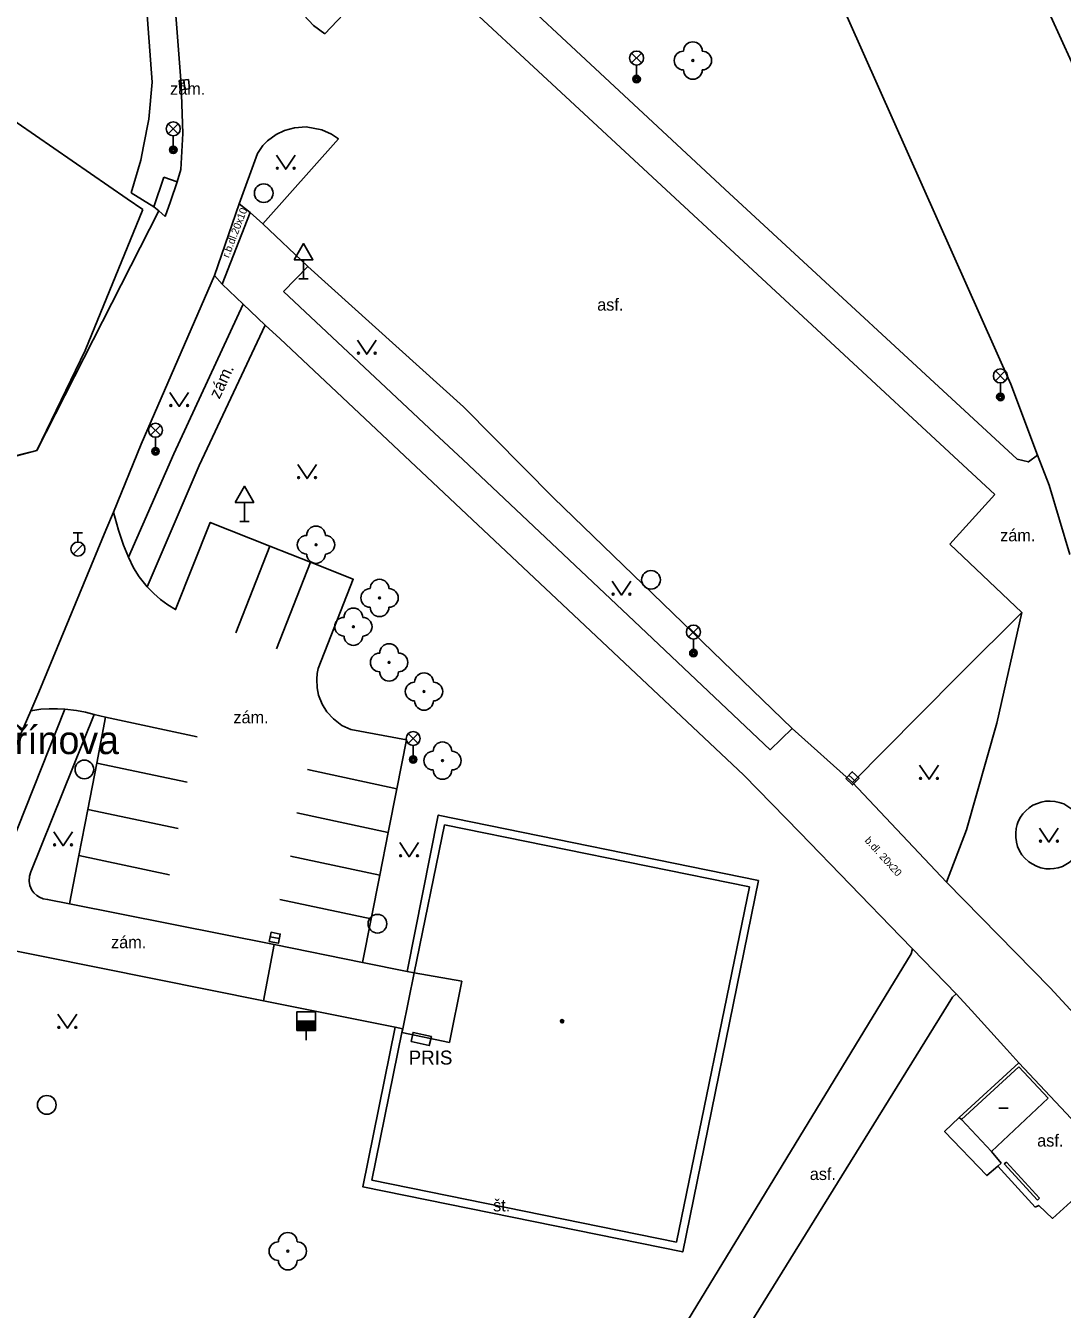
# Model space of a CAD drawing. Extents: x -598233 to -596890, y -1157848 to -1156431.
# Drawn here: x -597142.4 to -597086.9, y -1157442.3 to -1157373.5 of the extents above; entities that cross this region are included whole.
import ezdxf

# ---------------------------------------------------------------- set-up
doc = ezdxf.new("R2010")
doc.units = 0
for name, color, linetype in [('Level 10', 7, 'Continuous'), ('Level 11', 7, 'Continuous'), ('Level 22', 7, 'Continuous'), ('Level 24', 7, 'Continuous'), ('Level 27', 7, 'Continuous'), ('Level 28', 7, 'Continuous'), ('Level 33', 7, 'Continuous'), ('Level 34', 7, 'Continuous'), ('Level 36', 7, 'Continuous'), ('Level 39', 7, 'Continuous'), ('Level 40', 7, 'Continuous'), ('Level 41', 7, 'Continuous'), ('Level 49', 7, 'Continuous'), ('Level 5', 7, 'Continuous'), ('Level 7', 7, 'Continuous')]:
    doc.layers.add(name, color=color, linetype=linetype)

msp = doc.modelspace()

# ---------------------------------------------------------------- linework, layer by layer
at = {"layer": 'Level 10'}
for points in [[(-597091.28, -1157364.86), (-597089.21, -1157369.4), (-597080.37, -1157388.83), (-597078.72, -1157392.25)], [(-597101.25, -1157366.75), (-597098.38, -1157373.23), (-597089.7, -1157392.74)], [(-597126.42, -1157373.98), (-597122.08, -1157369.39)], [(-597122.08, -1157369.39), (-597090.55, -1157398.64)], [(-597134.11, -1157376.7), (-597134.37, -1157373.2199), (-597134.4699, -1157372.23)], [(-597126.42, -1157373.98), (-597127.03, -1157373.53), (-597127.54, -1157372.98), (-597127.94, -1157372.35), (-597128.11, -1157371.97)], [(-597134.11, -1157376.7), (-597134.02, -1157379.31), (-597134.12, -1157381.24)], [(-597129.74, -1157384.16), (-597125.69, -1157379.61), (-597126.06, -1157379.36), (-597126.58, -1157379.12), (-597127.4099, -1157378.96), (-597128.04, -1157379.01), (-597128.58, -1157379.1599), (-597129.02, -1157379.37), (-597129.48, -1157379.71), (-597129.73, -1157379.96), (-597130.03, -1157380.39), (-597131, -1157383.08)], [(-597134.32, -1157381.9099), (-597134.12, -1157381.24)], [(-597134.96, -1157383.76), (-597134.68, -1157382.96), (-597134.32, -1157381.9099)], [(-597131, -1157383.08), (-597132.33, -1157386.91)], [(-597135.31, -1157383.46), (-597141.84, -1157396.29)], [(-597135.31, -1157383.46), (-597134.96, -1157383.76)], [(-597129.74, -1157384.16), (-597127.33, -1157386.43)], [(-597119, -1157393.94), (-597127.33, -1157386.43)], [(-597132.33, -1157386.91), (-597136.24, -1157395.95), (-597137.73, -1157399.59)], [(-597088.27, -1157396.53), (-597089.7, -1157392.74)], [(-597119, -1157393.94), (-597114.17, -1157398.82), (-597101.41, -1157411.16)], [(-597205.5, -1157409.4), (-597174.4099, -1157404.1), (-597163.67, -1157401.73), (-597154.26, -1157399.59), (-597141.84, -1157396.29)], [(-597086.55, -1157401.86), (-597087.65, -1157398.14), (-597088.27, -1157396.53)], [(-597090.55, -1157398.64), (-597092.9699, -1157401.3)], [(-597137.73, -1157399.59), (-597137.4699, -1157400.55), (-597137.19, -1157401.35), (-597136.93, -1157401.99)], [(-597135.93, -1157403.59), (-597135.57, -1157403.95), (-597135.2199, -1157404.26), (-597134.83, -1157404.55), (-597134.4099, -1157404.8), (-597132.55, -1157400.14), (-597129.37, -1157401.4)], [(-597129.37, -1157401.4), (-597127.19, -1157402.26)], [(-597092.9699, -1157401.3), (-597089.11, -1157404.95)], [(-597136.93, -1157401.99), (-597136.6599, -1157402.56), (-597136.35, -1157403.05), (-597135.93, -1157403.59)], [(-597127.19, -1157402.26), (-597124.9, -1157403.18), (-597126.77, -1157407.96), (-597126.82, -1157408.23), (-597126.85, -1157408.53), (-597126.83, -1157408.99), (-597126.75, -1157409.39), (-597126.56, -1157409.87), (-597126.31, -1157410.27), (-597125.96, -1157410.6599), (-597125.5, -1157411), (-597125.02, -1157411.2199), (-597122.04, -1157411.78), (-597122.56, -1157414.39)], [(-597098.18, -1157414.06), (-597094.61, -1157410.46), (-597092.39, -1157408.2199), (-597089.11, -1157404.95)], [(-597140.33, -1157410.13), (-597140.73, -1157410.11), (-597141.18, -1157410.12), (-597141.61, -1157410.14), (-597142.1599, -1157410.2199)], [(-597138.77, -1157410.42), (-597139.23, -1157410.3), (-597139.71, -1157410.21), (-597140.33, -1157410.13)], [(-597142.1599, -1157410.2199), (-597146.1, -1157419.25)], [(-597138.1599, -1157410.57), (-597138.77, -1157410.42)], [(-597138.63, -1157413.02), (-597138.1599, -1157410.57)], [(-597101.41, -1157411.16), (-597098.18, -1157414.06)], [(-597139.11, -1157415.5), (-597138.63, -1157413.02)], [(-597122.56, -1157414.39), (-597123.02, -1157416.73)], [(-597139.59, -1157417.9699), (-597139.11, -1157415.5)], [(-597123.02, -1157416.73), (-597123.48, -1157419.02)], [(-597140.09, -1157420.56), (-597139.59, -1157417.9699)], [(-597123.48, -1157419.02), (-597123.94, -1157421.36)], [(-597140.09, -1157420.56), (-597129.13, -1157422.74)], [(-597123.94, -1157421.36), (-597124.4, -1157423.69)], [(-597129.13, -1157422.74), (-597124.4, -1157423.69)]]:
    msp.add_lwpolyline(points, dxfattribs=at)
at = {"layer": 'Level 11'}
for points in [[(-597089.37, -1157396.75), (-597105, -1157382.3), (-597123.76, -1157364.83)], [(-597135.6599, -1157376.57), (-597136.18, -1157369.6)], [(-597135.6599, -1157376.57), (-597135.84, -1157378.55), (-597136.12, -1157379.99), (-597136.27, -1157380.75), (-597136.78, -1157382.49)], [(-597135.03, -1157381.6599), (-597135.57, -1157383.25)], [(-597134.32, -1157381.9099), (-597135.03, -1157381.6599)], [(-597135.57, -1157383.25), (-597136.78, -1157382.49)], [(-597135.57, -1157383.25), (-597135.31, -1157383.46)], [(-597131, -1157383.08), (-597130.42, -1157383.54), (-597129.74, -1157384.16)], [(-597131.92, -1157387.38), (-597130.42, -1157383.54)], [(-597128.63, -1157387.78), (-597127.33, -1157386.43)], [(-597131.92, -1157387.38), (-597132.33, -1157386.91)], [(-597130.79, -1157388.46), (-597131.92, -1157387.38)], [(-597128.63, -1157387.78), (-597120.54, -1157395.36), (-597119.03, -1157396.77), (-597109.86, -1157405.42)], [(-597136.93, -1157401.99), (-597134.5, -1157396.4699), (-597130.79, -1157388.46)], [(-597129.62, -1157389.57), (-597130.79, -1157388.46)], [(-597129.62, -1157389.57), (-597133.14, -1157397.09), (-597135.93, -1157403.59)], [(-597121.55, -1157397.14), (-597128.81, -1157390.31), (-597129.62, -1157389.57)], [(-597089.37, -1157396.75), (-597088.76, -1157396.9), (-597088.27, -1157396.53)], [(-597121.55, -1157397.14), (-597111.28, -1157406.8), (-597104, -1157413.67), (-597101, -1157416.73), (-597095.61, -1157422.31)], [(-597137.73, -1157399.59), (-597138.14, -1157400.56), (-597141.73, -1157409.23), (-597142.1599, -1157410.2199)], [(-597129.37, -1157401.4), (-597131.18, -1157406.05)], [(-597127.19, -1157402.26), (-597129, -1157406.9099)], [(-597092.08, -1157416.59), (-597090.45, -1157410.89), (-597089.11, -1157404.95)], [(-597101.41, -1157411.16), (-597102.59, -1157412.31), (-597109.86, -1157405.42)], [(-597146.1, -1157419.25), (-597145.87, -1157419.38), (-597145.63, -1157419.4699), (-597145.33, -1157419.53), (-597145.08, -1157419.54), (-597144.78, -1157419.49), (-597144.54, -1157419.42), (-597144.29, -1157419.28), (-597144.06, -1157419.11), (-597143.86, -1157418.9), (-597143.68, -1157418.6), (-597140.33, -1157410.13)], [(-597138.77, -1157410.42), (-597142.15, -1157418.85), (-597142.23, -1157419.07), (-597142.24, -1157419.35), (-597142.2, -1157419.58), (-597142.1, -1157419.82), (-597141.99, -1157419.9699), (-597141.83, -1157420.11), (-597141.69, -1157420.2), (-597141.49, -1157420.28), (-597141.26, -1157420.32), (-597140.09, -1157420.56)], [(-597133.25, -1157411.61), (-597138.1599, -1157410.57)], [(-597133.78, -1157414.05), (-597138.63, -1157413.02)], [(-597127.35, -1157413.37), (-597122.56, -1157414.39)], [(-597093.14, -1157419.4), (-597098.18, -1157414.06)], [(-597098.18, -1157414.06), (-597093.14, -1157419.4)], [(-597134.27, -1157416.53), (-597139.11, -1157415.5)], [(-597088.9, -1157415.57), (-597089.05, -1157415.73), (-597089.18, -1157415.92), (-597089.3, -1157416.15), (-597089.36, -1157416.3), (-597089.41, -1157416.53), (-597089.44, -1157416.78), (-597089.44, -1157417.01), (-597089.4, -1157417.23), (-597089.4, -1157417.26), (-597089.34, -1157417.48), (-597089.24, -1157417.71), (-597089.11, -1157417.93), (-597088.96, -1157418.1)], [(-597086.27, -1157415.66), (-597086.48, -1157415.46), (-597086.65, -1157415.34), (-597086.87, -1157415.21), (-597087.11, -1157415.13), (-597087.34, -1157415.07), (-597087.6, -1157415.05), (-597087.85, -1157415.06), (-597088.07, -1157415.11), (-597088.28, -1157415.18), (-597088.52, -1157415.28), (-597088.71, -1157415.41), (-597088.9, -1157415.57)], [(-597127.9099, -1157415.69), (-597123.02, -1157416.73)], [(-597122.65, -1157427.1599), (-597124.39, -1157435.7), (-597107.26, -1157439.19), (-597103.21, -1157419.31), (-597120.35, -1157415.8), (-597122.01, -1157424.17)], [(-597093.14, -1157419.4), (-597092.08, -1157416.59)], [(-597134.74, -1157419), (-597139.59, -1157417.9699)], [(-597128.26, -1157418.01), (-597123.48, -1157419.02)], [(-597086.4, -1157418.2), (-597086.58, -1157418.35), (-597086.75, -1157418.45), (-597086.94, -1157418.55), (-597087.16, -1157418.62), (-597087.39, -1157418.67), (-597087.59, -1157418.68), (-597087.83, -1157418.68), (-597088.1, -1157418.62), (-597088.32, -1157418.54), (-597088.56, -1157418.42), (-597088.74, -1157418.31), (-597088.96, -1157418.1)], [(-597093.14, -1157419.4), (-597087.6, -1157425.06), (-597078.98, -1157434.39)], [(-597128.83, -1157420.33), (-597123.94, -1157421.36)], [(-597147.37, -1157422.2), (-597129.7, -1157425.74)], [(-597095.61, -1157422.31), (-597094.96, -1157422.97)], [(-597129.13, -1157422.74), (-597129.7, -1157425.74)], [(-597094.96, -1157422.97), (-597095.03, -1157423.24)], [(-597094.96, -1157422.97), (-597092.62, -1157425.37)], [(-597122.01, -1157424.17), (-597124.4, -1157423.69)], [(-597095.03, -1157423.24), (-597110.87, -1157449.23)], [(-597122.01, -1157424.17), (-597121.63, -1157424.24)], [(-597129.7, -1157425.74), (-597122.65, -1157427.1599)], [(-597092.83, -1157425.56), (-597109.35, -1157452.23)], [(-597092.62, -1157425.37), (-597092.83, -1157425.56)], [(-597089.28, -1157429.06), (-597089.91, -1157428.36), (-597091.81, -1157426.27), (-597092.62, -1157425.37)], [(-597122.65, -1157427.1599), (-597122.25, -1157427.24)], [(-597092.4699, -1157431.99), (-597089.28, -1157429.06)], [(-597084.23, -1157434.44), (-597089.28, -1157429.06)], [(-597090.39, -1157434.6), (-597090.98, -1157435.1), (-597093.25, -1157432.75), (-597092.4699, -1157431.99)], [(-597092.4699, -1157431.99), (-597092.34, -1157432.1)], [(-597090.73, -1157433.82), (-597090.21, -1157434.44)], [(-597090.21, -1157434.44), (-597090.39, -1157434.6)], [(-597088.39, -1157436.79), (-597090.39, -1157434.6)], [(-597090.05, -1157434.48), (-597089.94, -1157434.39)], [(-597088.28, -1157436.42), (-597090.05, -1157434.48)], [(-597089.94, -1157434.39), (-597088.1599, -1157436.31)], [(-597088.39, -1157436.79), (-597088.21, -1157436.7), (-597087.4699, -1157437.4), (-597085.32, -1157435.44)], [(-597088.1599, -1157436.31), (-597088.28, -1157436.42)]]:
    msp.add_lwpolyline(points, dxfattribs=at)
at = {"layer": 'Level 22'}
for centre in [(-597106.7199, -1157375.4099), (-597126.89, -1157401.33), (-597123.49, -1157404.18), (-597124.89, -1157405.7199), (-597122.98, -1157407.63), (-597121.11, -1157409.19), (-597120.12, -1157412.89), (-597128.4, -1157439.15)]:
    msp.add_circle(centre, 0.05, dxfattribs=at)
for centre, start, end in [((-597106.7199, -1157374.9099), 0, 180), ((-597107.2199, -1157375.4099), 90, 270), ((-597106.2199, -1157375.4099), 270, 90), ((-597106.7199, -1157375.9099), 180, 0), ((-597126.89, -1157400.83), 0, 180), ((-597127.39, -1157401.33), 90, 270), ((-597126.39, -1157401.33), 270, 90), ((-597126.89, -1157401.83), 180, 0), ((-597123.49, -1157403.68), 0, 180), ((-597123.99, -1157404.18), 90, 270), ((-597122.99, -1157404.18), 270, 90), ((-597125.39, -1157405.7199), 90, 270), ((-597124.89, -1157405.2199), 0, 180), ((-597124.39, -1157405.7199), 270, 90), ((-597123.49, -1157404.68), 180, 0), ((-597124.89, -1157406.2199), 180, 0), ((-597122.98, -1157407.13), 0, 180), ((-597123.48, -1157407.63), 90, 270), ((-597122.48, -1157407.63), 270, 90), ((-597122.98, -1157408.13), 180, 0), ((-597121.61, -1157409.19), 90, 270), ((-597121.11, -1157408.69), 0, 180), ((-597120.61, -1157409.19), 270, 90), ((-597121.11, -1157409.69), 180, 0), ((-597120.12, -1157412.39), 0, 180), ((-597120.62, -1157412.89), 90, 270), ((-597119.62, -1157412.89), 270, 90), ((-597120.12, -1157413.39), 180, 0), ((-597128.4, -1157438.65), 0, 180), ((-597128.9, -1157439.15), 90, 270), ((-597127.9, -1157439.15), 270, 90), ((-597128.4, -1157439.65), 180, 0)]:
    msp.add_arc(centre, 0.5, start, end, dxfattribs=at)
at = {"layer": 'Level 24'}
msp.add_lwpolyline([(-597121.8028, -1157427.9235), (-597120.8275, -1157428.1442), (-597120.7172, -1157427.6565), (-597121.6925, -1157427.4358)], close=True, dxfattribs=at)
at = {"layer": 'Level 27'}
for p, q in [((-597133.9657, -1157376.4513), (-597133.9143, -1157376.9487)), ((-597098.3628, -1157413.6695), (-597097.9972, -1157414.0105)), ((-597129.3453, -1157422.3216), (-597128.8547, -1157422.4184))]:
    msp.add_line(p, q, dxfattribs=at)
for points in [[(-597134.2144, -1157376.477), (-597134.163, -1157376.9744), (-597133.6656, -1157376.923), (-597133.717, -1157376.4256)], [(-597098.5333, -1157413.8523), (-597098.1677, -1157414.1933), (-597097.8267, -1157413.8277), (-597098.1923, -1157413.4867)], [(-597129.3937, -1157422.5669), (-597128.9031, -1157422.6637), (-597128.8063, -1157422.1731), (-597129.2969, -1157422.0763)]]:
    msp.add_lwpolyline(points, close=True, dxfattribs=at)
for centre in [(-597129.69, -1157382.51), (-597108.96, -1157403.21), (-597139.29, -1157413.36), (-597123.6, -1157421.62), (-597141.3, -1157431.32)]:
    msp.add_circle(centre, 0.5, dxfattribs=at)
at = {"layer": 'Level 28'}
for p, q in [((-597139.88, -1157400.685), (-597139.38, -1157400.685)), ((-597139.63, -1157401.185), (-597139.63, -1157400.685)), ((-597139.888, -1157401.832), (-597139.358, -1157401.302)), ((-597127.9099, -1157426.83), (-597126.9099, -1157426.83)), ((-597127.9099, -1157426.88), (-597126.9099, -1157426.88)), ((-597127.9099, -1157426.93), (-597126.9099, -1157426.93)), ((-597127.9099, -1157426.98), (-597126.9099, -1157426.98)), ((-597127.9099, -1157427.03), (-597126.9099, -1157427.03)), ((-597127.9099, -1157427.08), (-597126.9099, -1157427.08)), ((-597127.9099, -1157427.13), (-597126.9099, -1157427.13)), ((-597127.9099, -1157427.18), (-597126.9099, -1157427.18)), ((-597127.9099, -1157427.23), (-597126.9099, -1157427.23)), ((-597127.9099, -1157427.28), (-597126.9099, -1157427.28)), ((-597127.4099, -1157427.33), (-597127.4099, -1157427.86))]:
    msp.add_line(p, q, dxfattribs=at)
msp.add_lwpolyline([(-597127.9099, -1157427.33), (-597126.9099, -1157427.33), (-597126.9099, -1157426.33), (-597127.9099, -1157426.33)], close=True, dxfattribs=at)
msp.add_circle((-597139.63, -1157401.56), 0.375, dxfattribs=at)
at = {"layer": 'Level 33'}
for p, q in [((-597109.995, -1157375.54), (-597109.465, -1157375.01)), ((-597109.995, -1157375.01), (-597109.465, -1157375.54)), ((-597109.73, -1157375.65), (-597109.73, -1157376.4)), ((-597134.795, -1157379.33), (-597134.265, -1157378.8)), ((-597134.795, -1157378.8), (-597134.265, -1157379.33)), ((-597134.53, -1157379.44), (-597134.53, -1157380.19)), ((-597090.525, -1157392.56), (-597089.995, -1157392.03)), ((-597090.525, -1157392.03), (-597089.995, -1157392.56)), ((-597090.26, -1157392.67), (-597090.26, -1157393.42)), ((-597135.745, -1157395.47), (-597135.215, -1157394.94)), ((-597135.745, -1157394.94), (-597135.215, -1157395.47)), ((-597135.48, -1157395.58), (-597135.48, -1157396.33)), ((-597106.955, -1157406.27), (-597106.425, -1157405.74)), ((-597106.955, -1157405.74), (-597106.425, -1157406.27)), ((-597106.69, -1157406.38), (-597106.69, -1157407.13)), ((-597121.955, -1157411.97), (-597121.425, -1157411.44)), ((-597121.955, -1157411.44), (-597121.425, -1157411.97)), ((-597121.69, -1157412.08), (-597121.69, -1157412.83))]:
    msp.add_line(p, q, dxfattribs=at)
for centre, radius in [((-597109.73, -1157375.275), 0.375), ((-597109.73, -1157376.4), 0.2), ((-597109.73, -1157376.4), 0.1445), ((-597109.73, -1157376.4), 0.0876), ((-597134.53, -1157379.065), 0.375), ((-597134.53, -1157380.19), 0.2), ((-597134.53, -1157380.19), 0.1445), ((-597134.53, -1157380.19), 0.0876), ((-597090.26, -1157392.295), 0.375), ((-597090.26, -1157393.42), 0.2), ((-597090.26, -1157393.42), 0.1445), ((-597090.26, -1157393.42), 0.0876), ((-597135.48, -1157395.205), 0.375), ((-597135.48, -1157396.33), 0.2), ((-597135.48, -1157396.33), 0.1445), ((-597135.48, -1157396.33), 0.0876), ((-597106.69, -1157406.005), 0.375), ((-597106.69, -1157407.13), 0.2), ((-597106.69, -1157407.13), 0.1445), ((-597106.69, -1157407.13), 0.0876), ((-597121.69, -1157411.705), 0.375), ((-597121.69, -1157412.83), 0.2), ((-597121.69, -1157412.83), 0.1445), ((-597121.69, -1157412.83), 0.0876)]:
    msp.add_circle(centre, radius, dxfattribs=at)
at = {"layer": 'Level 34'}
for p, q in [((-597127.56, -1157386.072), (-597127.56, -1157387.09)), ((-597127.81, -1157387.09), (-597127.31, -1157387.09)), ((-597130.7199, -1157399.062), (-597130.7199, -1157400.08)), ((-597130.9699, -1157400.08), (-597130.4699, -1157400.08))]:
    msp.add_line(p, q, dxfattribs=at)
for points in [[(-597128.06, -1157386.072), (-597127.06, -1157386.072), (-597127.56, -1157385.206)], [(-597131.2199, -1157399.062), (-597130.2199, -1157399.062), (-597130.7199, -1157398.196)]]:
    msp.add_lwpolyline(points, close=True, dxfattribs=at)
at = {"layer": 'Level 36'}
for points in [[(-597129.01, -1157380.48), (-597128.51, -1157381.23), (-597128.01, -1157380.48)], [(-597124.67, -1157390.38), (-597124.17, -1157391.13), (-597123.67, -1157390.38)], [(-597134.71, -1157393.18), (-597134.21, -1157393.93), (-597133.71, -1157393.18)], [(-597127.87, -1157397.04), (-597127.37, -1157397.79), (-597126.87, -1157397.04)], [(-597111.04, -1157403.28), (-597110.54, -1157404.03), (-597110.04, -1157403.28)], [(-597094.58, -1157413.14), (-597094.08, -1157413.89), (-597093.58, -1157413.14)], [(-597140.93, -1157416.7), (-597140.43, -1157417.45), (-597139.93, -1157416.7)], [(-597088.1599, -1157416.5), (-597087.6599, -1157417.25), (-597087.1599, -1157416.5)], [(-597122.4099, -1157417.28), (-597121.9099, -1157418.03), (-597121.4099, -1157417.28)], [(-597140.7, -1157426.4699), (-597140.2, -1157427.2199), (-597139.7, -1157426.4699)]]:
    msp.add_lwpolyline(points, dxfattribs=at)
for centre in [(-597128.9602, -1157381.1798), (-597128.0608, -1157381.1798), (-597124.6202, -1157391.0798), (-597123.7208, -1157391.0798), (-597134.6602, -1157393.8798), (-597133.7608, -1157393.8798), (-597127.8202, -1157397.7398), (-597126.9208, -1157397.7398), (-597110.9902, -1157403.9798), (-597110.0908, -1157403.9798), (-597094.5302, -1157413.8398), (-597093.6308, -1157413.8398), (-597140.8802, -1157417.3998), (-597139.9808, -1157417.3998), (-597088.1101, -1157417.1998), (-597087.2107, -1157417.1998), (-597122.3601, -1157417.9798), (-597121.4607, -1157417.9798), (-597140.6502, -1157427.1697), (-597139.7508, -1157427.1697)]:
    msp.add_circle(centre, 0.05, dxfattribs=at)
at = {"layer": 'Level 39'}
msp.add_line((-597090.34, -1157431.5), (-597089.84, -1157431.5), dxfattribs=at)
for radius in [0.09, 0.0398]:
    msp.add_circle((-597113.7199, -1157426.84), radius, dxfattribs=at)
at = {"layer": 'Level 5'}
for points in [[(-597120.01, -1157416.32), (-597121.63, -1157424.24)], [(-597120.01, -1157416.32), (-597103.69, -1157419.65)], [(-597103.69, -1157419.65), (-597107.59, -1157438.67)], [(-597121.63, -1157424.24), (-597122.25, -1157427.24)], [(-597121.63, -1157424.24), (-597119.08, -1157424.7)], [(-597119.08, -1157424.7), (-597119.75, -1157427.9699)], [(-597122.25, -1157427.24), (-597122.29, -1157427.45)], [(-597122.29, -1157427.45), (-597123.9, -1157435.34)], [(-597122.29, -1157427.45), (-597119.75, -1157427.9699)], [(-597089.28, -1157429.28), (-597092.34, -1157432.1)], [(-597089.28, -1157429.28), (-597087.71, -1157430.95)], [(-597087.71, -1157430.95), (-597090.73, -1157433.82)], [(-597092.34, -1157432.1), (-597090.73, -1157433.82)], [(-597123.9, -1157435.34), (-597107.59, -1157438.67)]]:
    msp.add_lwpolyline(points, dxfattribs=at)
at = {"layer": 'Level 7'}
for points in [[(-597146.83, -1157376.04), (-597136.99, -1157382.81), (-597136.1599, -1157383.38)], [(-597136.1599, -1157383.38), (-597139.25, -1157390.94), (-597141.84, -1157396.29)], [(-597141.84, -1157396.29), (-597147.48, -1157397.6599)]]:
    msp.add_lwpolyline(points, dxfattribs=at)

# ---------------------------------------------------------------- texts
at = {"layer": 'Level 40'}
for s, p in [('zám.', (-597134.7, -1157377.24)), ('asf.', (-597111.84, -1157388.8)), ('zám.', (-597090.27, -1157401.15)), ('zám.', (-597131.31, -1157410.89)), ('zám.', (-597137.86, -1157422.93)), ('asf.', (-597088.29, -1157433.55)), ('asf.', (-597100.46, -1157435.34)), ('št.', (-597117.4099, -1157437.02))]:
    msp.add_text(s, height=0.65, dxfattribs=at).set_placement(p)
for s, height, rotation, p in [('r.b.dl.20x10', 0.400002, 69, (-597131.56, -1157386)), ('zám.', 0.65, 65, (-597132.06, -1157393.57)), ('b.dl. 20x20', 0.400002, 312.313358, (-597097.55, -1157417.19))]:
    msp.add_text(s, height=height, rotation=rotation, dxfattribs=at).set_placement(p)
at = {"layer": 'Level 41'}
msp.add_text('PRIS', height=0.75, dxfattribs=at).set_placement((-597121.93, -1157429.1599))
at = {"layer": 'Level 49'}
msp.add_text('Dřínova', height=1.5, dxfattribs=at).set_placement((-597144.46, -1157412.54))

doc.saveas('drawing.dxf')
